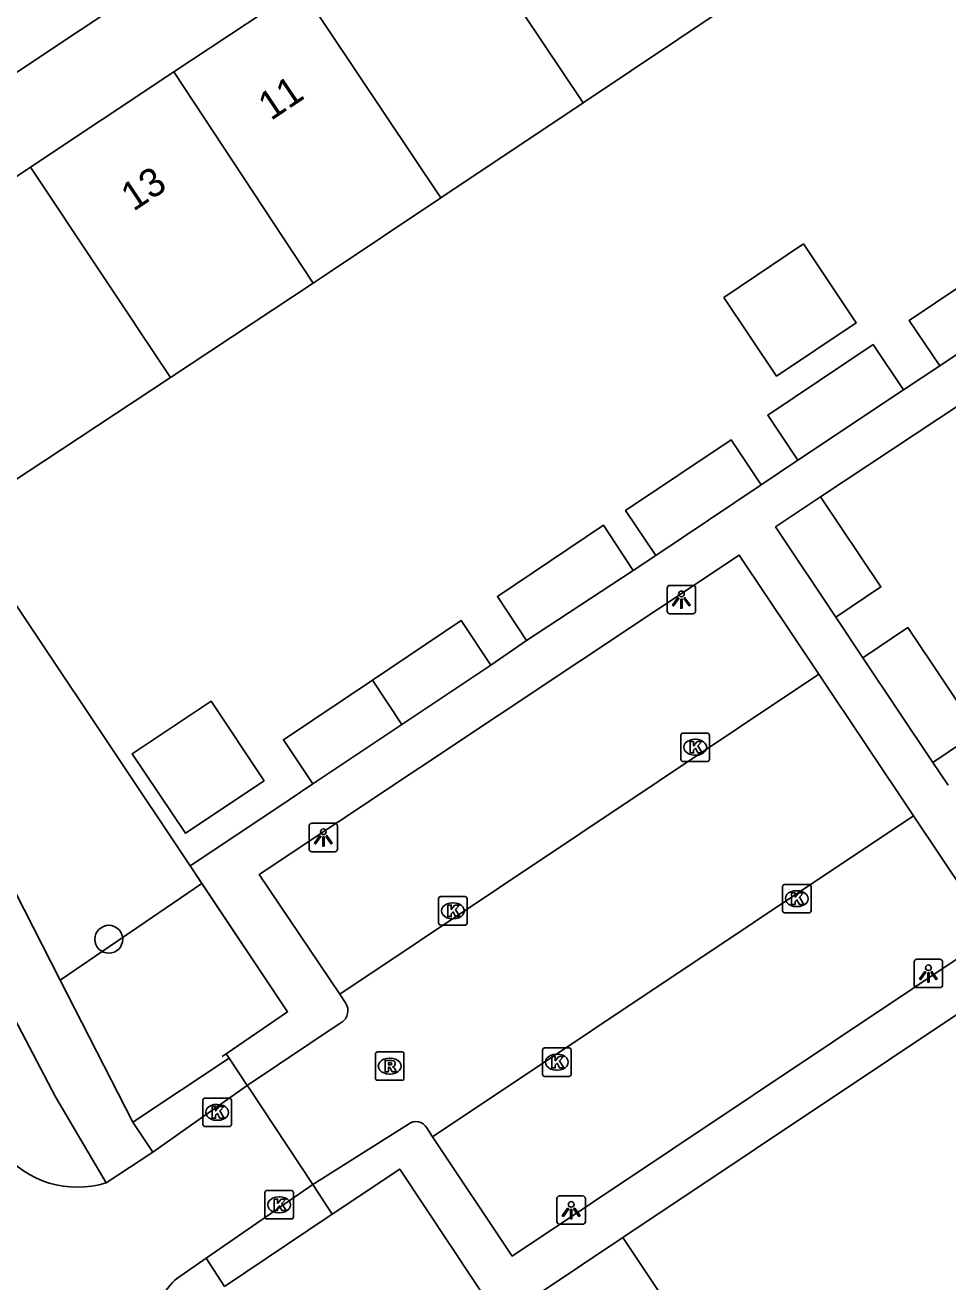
# Model space of a CAD drawing. Extents: x 158352 to 159489, y 383828 to 384597.
# Drawn here: x 158833.39 to 158865.77, y 384412.12 to 384456.23 of the extents above; entities that cross this region are included whole.
import ezdxf

# ---------------------------------------------------------------- set-up
doc = ezdxf.new("R2010")
doc.units = 0
for name, color, linetype in [('IMGEO_Boom', 7, 'Continuous'), ('IMGEO_Groenvoorziening', 7, 'Continuous'), ('IMGEO_Hek', 7, 'Continuous'), ('IMGEO_Kolk', 7, 'Continuous'), ('IMGEO_Lichtpunt', 7, 'Continuous'), ('IMGEO_Muur', 7, 'Continuous'), ('IMGEO_Pand', 7, 'Continuous'), ('IMGEO_Pand_nummerreeks', 7, 'Continuous'), ('IMGEO_Rijbaan_lokaal_open', 7, 'Continuous'), ('IMGEO_Rioolput', 7, 'Continuous'), ('IMGEO_Voetpad_gesloten', 7, 'Continuous'), ('IMGEO_Voetpad_open', 7, 'Continuous')]:
    doc.layers.add(name, color=color, linetype=linetype)

msp = doc.modelspace()

# ---------------------------------------------------------------- linework, layer by layer
at = {"layer": 'IMGEO_Boom'}
msp.add_circle((158836.331, 384424.149), 0.489, dxfattribs=at)
at = {"layer": 'IMGEO_Groenvoorziening'}
for points in [[(158831.021, 384438.936), (158839.18, 384426.73)], [(158839.595, 384426.109), (158834.627, 384422.717)]]:
    msp.add_lwpolyline(points, dxfattribs=at)
at = {"layer": 'IMGEO_Hek'}
for points in [[(158840.558, 384419.972), (158840.453, 384420.131)], [(158841.189, 384419.019), (158840.558, 384419.972)], [(158841.254, 384418.92), (158841.189, 384419.019)], [(158843.489, 384415.541), (158841.254, 384418.92)], [(158844.174, 384414.505), (158843.489, 384415.541)]]:
    msp.add_lwpolyline(points, dxfattribs=at)
at = {"layer": 'IMGEO_Kolk'}
for p, q in [((158856.409, 384430.46), (158856.409, 384431.312)), ((158856.484, 384431.386), (158857.336, 384431.386)), ((158857.41, 384431.312), (158857.41, 384430.46)), ((158856.897, 384431.166), (158856.922, 384431.166)), ((158857.336, 384430.386), (158856.484, 384430.386)), ((158856.92, 384430.606), (158856.895, 384430.606)), ((158859.972, 384425.147), (158859.972, 384425.999)), ((158860.047, 384426.073), (158860.899, 384426.073)), ((158860.973, 384425.999), (158860.973, 384425.147)), ((158847.905, 384424.72), (158847.905, 384425.572)), ((158847.98, 384425.646), (158848.832, 384425.646)), ((158848.906, 384425.572), (158848.906, 384424.72)), ((158860.46, 384425.853), (158860.485, 384425.853)), ((158848.393, 384425.426), (158848.418, 384425.426)), ((158860.899, 384425.073), (158860.047, 384425.073)), ((158860.483, 384425.293), (158860.458, 384425.293)), ((158848.832, 384424.646), (158847.98, 384424.646)), ((158848.416, 384424.866), (158848.391, 384424.866)), ((158851.554, 384419.407), (158851.554, 384420.259)), ((158851.629, 384420.333), (158852.481, 384420.333)), ((158852.555, 384420.259), (158852.555, 384419.407)), ((158852.042, 384420.113), (158852.067, 384420.113)), ((158852.481, 384419.333), (158851.629, 384419.333)), ((158852.065, 384419.553), (158852.04, 384419.553)), ((158839.633, 384417.647), (158839.633, 384418.499)), ((158839.708, 384418.573), (158840.56, 384418.573)), ((158840.634, 384418.499), (158840.634, 384417.647)), ((158840.121, 384418.353), (158840.146, 384418.353)), ((158840.56, 384417.573), (158839.708, 384417.573)), ((158840.144, 384417.793), (158840.119, 384417.793)), ((158841.883, 384415.33), (158842.735, 384415.33)), ((158841.808, 384414.404), (158841.808, 384415.256)), ((158842.296, 384415.11), (158842.321, 384415.11)), ((158842.809, 384415.256), (158842.809, 384414.404)), ((158842.319, 384414.55), (158842.294, 384414.55)), ((158842.735, 384414.33), (158841.883, 384414.33))]:
    msp.add_line(p, q, dxfattribs=at)
for points in [[(158856.409, 384430.46), (158856.409, 384431.312)], [(158856.484, 384431.386), (158857.336, 384431.386)], [(158857.41, 384431.312), (158857.41, 384430.46)], [(158856.73, 384431.086), (158856.853, 384431.086), (158856.853, 384430.935), (158856.983, 384431.086), (158857.147, 384431.086), (158857.001, 384430.935), (158857.154, 384430.686), (158857.002, 384430.686), (158856.917, 384430.85), (158856.853, 384430.783), (158856.853, 384430.686), (158856.73, 384430.686), (158856.73, 384431.086)], [(158857.336, 384430.386), (158856.484, 384430.386)], [(158859.972, 384425.147), (158859.972, 384425.999)], [(158860.047, 384426.073), (158860.899, 384426.073)], [(158860.973, 384425.999), (158860.973, 384425.147)], [(158847.905, 384424.72), (158847.905, 384425.572)], [(158847.98, 384425.646), (158848.832, 384425.646)], [(158848.906, 384425.572), (158848.906, 384424.72)], [(158860.293, 384425.773), (158860.416, 384425.773), (158860.416, 384425.622), (158860.546, 384425.773), (158860.71, 384425.773), (158860.564, 384425.622), (158860.717, 384425.373), (158860.565, 384425.373), (158860.48, 384425.537), (158860.416, 384425.47), (158860.416, 384425.373), (158860.293, 384425.373), (158860.293, 384425.773)], [(158848.226, 384425.346), (158848.349, 384425.346), (158848.349, 384425.195), (158848.479, 384425.346), (158848.643, 384425.346), (158848.497, 384425.195), (158848.65, 384424.946), (158848.498, 384424.946), (158848.413, 384425.11), (158848.349, 384425.043), (158848.349, 384424.946), (158848.226, 384424.946), (158848.226, 384425.346)], [(158860.899, 384425.073), (158860.047, 384425.073)], [(158848.832, 384424.646), (158847.98, 384424.646)], [(158851.554, 384419.407), (158851.554, 384420.259)], [(158851.629, 384420.333), (158852.481, 384420.333)], [(158852.555, 384420.259), (158852.555, 384419.407)], [(158851.875, 384420.033), (158851.998, 384420.033), (158851.998, 384419.882), (158852.128, 384420.033), (158852.292, 384420.033), (158852.146, 384419.882), (158852.299, 384419.633), (158852.147, 384419.633), (158852.062, 384419.797), (158851.998, 384419.73), (158851.998, 384419.633), (158851.875, 384419.633), (158851.875, 384420.033)], [(158852.481, 384419.333), (158851.629, 384419.333)], [(158839.633, 384417.647), (158839.633, 384418.499)], [(158839.708, 384418.573), (158840.56, 384418.573)], [(158840.634, 384418.499), (158840.634, 384417.647)], [(158839.954, 384418.273), (158840.077, 384418.273), (158840.077, 384418.122), (158840.207, 384418.273), (158840.371, 384418.273), (158840.225, 384418.122), (158840.378, 384417.873), (158840.226, 384417.873), (158840.141, 384418.037), (158840.077, 384417.97), (158840.077, 384417.873), (158839.954, 384417.873), (158839.954, 384418.273)], [(158840.56, 384417.573), (158839.708, 384417.573)], [(158841.883, 384415.33), (158842.735, 384415.33)], [(158841.808, 384414.404), (158841.808, 384415.256)], [(158842.129, 384415.03), (158842.252, 384415.03), (158842.252, 384414.879), (158842.382, 384415.03), (158842.546, 384415.03), (158842.4, 384414.879), (158842.553, 384414.63), (158842.401, 384414.63), (158842.316, 384414.794), (158842.252, 384414.727), (158842.252, 384414.63), (158842.129, 384414.63), (158842.129, 384415.03)], [(158842.809, 384415.256), (158842.809, 384414.404)], [(158842.735, 384414.33), (158841.883, 384414.33)]]:
    msp.add_lwpolyline(points, dxfattribs=at)
for centre, start, end in [((158856.486, 384431.31), 91.552, 178.448), ((158856.486, 384431.31), 91.552, 178.448), ((158857.334, 384431.31), 1.552, 88.448), ((158857.334, 384431.31), 1.552, 88.448), ((158856.486, 384430.462), 181.552, 268.448), ((158856.486, 384430.462), 181.552, 268.448), ((158857.334, 384430.462), 271.552, 358.448), ((158857.334, 384430.462), 271.552, 358.448), ((158860.049, 384425.997), 91.552, 178.448), ((158860.049, 384425.997), 91.552, 178.448), ((158860.897, 384425.997), 1.552, 88.448), ((158860.897, 384425.997), 1.552, 88.448), ((158847.982, 384425.57), 91.552, 178.448), ((158847.982, 384425.57), 91.552, 178.448), ((158848.83, 384425.57), 1.552, 88.448), ((158848.83, 384425.57), 1.552, 88.448), ((158860.049, 384425.149), 181.552, 268.448), ((158860.049, 384425.149), 181.552, 268.448), ((158860.897, 384425.149), 271.552, 358.448), ((158860.897, 384425.149), 271.552, 358.448), ((158847.982, 384424.722), 181.552, 268.448), ((158847.982, 384424.722), 181.552, 268.448), ((158848.83, 384424.722), 271.552, 358.448), ((158848.83, 384424.722), 271.552, 358.448), ((158851.631, 384420.257), 91.552, 178.448), ((158851.631, 384420.257), 91.552, 178.448), ((158852.479, 384420.257), 1.552, 88.448), ((158852.479, 384420.257), 1.552, 88.448), ((158851.631, 384419.409), 181.552, 268.448), ((158851.631, 384419.409), 181.552, 268.448), ((158852.479, 384419.409), 271.552, 358.448), ((158852.479, 384419.409), 271.552, 358.448), ((158839.71, 384418.497), 91.552, 178.448), ((158839.71, 384418.497), 91.552, 178.448), ((158840.558, 384418.497), 1.552, 88.448), ((158840.558, 384418.497), 1.552, 88.448), ((158839.71, 384417.649), 181.552, 268.448), ((158839.71, 384417.649), 181.552, 268.448), ((158840.558, 384417.649), 271.552, 358.448), ((158840.558, 384417.649), 271.552, 358.448), ((158841.885, 384415.254), 91.552, 178.448), ((158841.885, 384415.254), 91.552, 178.448), ((158842.733, 384415.254), 1.552, 88.448), ((158842.733, 384415.254), 1.552, 88.448), ((158841.885, 384414.406), 181.552, 268.448), ((158841.885, 384414.406), 181.552, 268.448), ((158842.733, 384414.406), 271.552, 358.448), ((158842.733, 384414.406), 271.552, 358.448)]:
    msp.add_arc(centre, 0.0765, start, end, dxfattribs=at)
for centre, major_axis, ratio, start_param, end_param in [((158856.896, 384430.886), (-0.387, 0.002), 0.722429, 4.712389, 7.853982), ((158856.921, 384430.886), (-0.39, 0.002), 0.717154, 1.570796, 4.712389), ((158860.459, 384425.573), (-0.387, 0.002), 0.722429, 4.712389, 7.853982), ((158860.484, 384425.573), (-0.39, 0.002), 0.717154, 1.570796, 4.712389), ((158848.392, 384425.146), (-0.387, 0.002), 0.722429, 4.712389, 7.853982), ((158848.417, 384425.146), (-0.39, 0.002), 0.717154, 1.570796, 4.712389), ((158852.041, 384419.833), (-0.387, 0.002), 0.722429, 4.712389, 7.853982), ((158852.066, 384419.833), (-0.39, 0.002), 0.717154, 1.570796, 4.712389), ((158840.12, 384418.073), (-0.387, 0.002), 0.722429, 4.712389, 7.853982), ((158840.145, 384418.073), (-0.39, 0.002), 0.717154, 1.570796, 4.712389), ((158842.295, 384414.83), (-0.387, 0.002), 0.722429, 4.712389, 7.853982), ((158842.32, 384414.83), (-0.39, 0.002), 0.717154, 1.570796, 4.712389)]:
    msp.add_ellipse(centre, major_axis=major_axis, ratio=ratio, start_param=start_param, end_param=end_param, dxfattribs=at)
at = {"layer": 'IMGEO_Lichtpunt'}
for p, q in [((158856.828, 384436.569), (158856.02, 384436.569)), ((158856.828, 384436.569), (158856.02, 384436.569)), ((158855.926, 384436.474), (158855.926, 384435.667)), ((158855.926, 384436.474), (158855.926, 384435.667)), ((158856.922, 384435.667), (158856.922, 384436.474)), ((158856.922, 384435.667), (158856.922, 384436.474)), ((158856.02, 384435.573), (158856.828, 384435.573)), ((158856.02, 384435.573), (158856.828, 384435.573)), ((158843.36, 384428.123), (158843.36, 384427.316)), ((158843.36, 384428.123), (158843.36, 384427.316)), ((158844.262, 384428.218), (158843.454, 384428.218)), ((158844.262, 384428.218), (158843.454, 384428.218)), ((158844.356, 384427.316), (158844.356, 384428.123)), ((158844.356, 384427.316), (158844.356, 384428.123)), ((158843.454, 384427.222), (158844.262, 384427.222)), ((158843.454, 384427.222), (158844.262, 384427.222)), ((158864.594, 384423.353), (158864.594, 384422.546)), ((158864.594, 384423.353), (158864.594, 384422.546)), ((158865.496, 384423.448), (158864.688, 384423.448)), ((158865.496, 384423.448), (158864.688, 384423.448)), ((158865.59, 384422.546), (158865.59, 384423.353)), ((158865.59, 384422.546), (158865.59, 384423.353)), ((158864.688, 384422.452), (158865.496, 384422.452)), ((158864.688, 384422.452), (158865.496, 384422.452)), ((158852.057, 384415.045), (158852.057, 384414.238)), ((158852.057, 384415.045), (158852.057, 384414.238)), ((158852.959, 384415.14), (158852.151, 384415.14)), ((158852.959, 384415.14), (158852.151, 384415.14)), ((158853.053, 384414.238), (158853.053, 384415.045)), ((158853.053, 384414.238), (158853.053, 384415.045)), ((158852.151, 384414.144), (158852.959, 384414.144)), ((158852.151, 384414.144), (158852.959, 384414.144))]:
    msp.add_line(p, q, dxfattribs=at)
for points in [[(158856.3, 384436.138), (158856.339, 384436.11), (158856.151, 384435.848), (158856.113, 384435.875), (158856.3, 384436.138)], [(158856.402, 384436.09), (158856.449, 384436.09), (158856.449, 384435.768), (158856.402, 384435.768), (158856.402, 384436.09)], [(158856.512, 384436.11), (158856.55, 384436.137), (158856.737, 384435.875), (158856.698, 384435.847), (158856.512, 384436.11)], [(158843.734, 384427.787), (158843.773, 384427.759), (158843.585, 384427.497), (158843.547, 384427.524), (158843.734, 384427.787)], [(158843.836, 384427.739), (158843.883, 384427.739), (158843.883, 384427.417), (158843.836, 384427.417), (158843.836, 384427.739)], [(158843.946, 384427.759), (158843.984, 384427.786), (158844.171, 384427.524), (158844.132, 384427.496), (158843.946, 384427.759)], [(158864.968, 384423.017), (158865.007, 384422.989), (158864.819, 384422.727), (158864.781, 384422.754), (158864.968, 384423.017)], [(158865.07, 384422.969), (158865.117, 384422.969), (158865.117, 384422.647), (158865.07, 384422.647), (158865.07, 384422.969)], [(158865.18, 384422.989), (158865.218, 384423.016), (158865.405, 384422.754), (158865.366, 384422.726), (158865.18, 384422.989)], [(158852.431, 384414.709), (158852.47, 384414.681), (158852.282, 384414.419), (158852.244, 384414.446), (158852.431, 384414.709)], [(158852.533, 384414.661), (158852.58, 384414.661), (158852.58, 384414.339), (158852.533, 384414.339), (158852.533, 384414.661)], [(158852.643, 384414.681), (158852.681, 384414.708), (158852.868, 384414.446), (158852.829, 384414.418), (158852.643, 384414.681)]]:
    msp.add_lwpolyline(points, dxfattribs=at)
for centre in [(158856.425, 384436.272), (158843.859, 384427.921), (158865.093, 384423.151), (158852.556, 384414.843)]:
    msp.add_circle(centre, 0.0994, dxfattribs=at)
for centre, start, end in [((158856.02, 384436.474), 90, 180), ((158856.02, 384436.474), 90, 180), ((158856.828, 384436.474), 0, 90), ((158856.828, 384436.474), 0, 90), ((158856.02, 384435.667), 180, 270), ((158856.02, 384435.667), 180, 270), ((158856.828, 384435.667), 270, 0), ((158856.828, 384435.667), 270, 360), ((158843.454, 384428.123), 90, 180), ((158843.454, 384428.123), 90, 180), ((158844.262, 384428.123), 0, 90), ((158844.262, 384428.123), 0, 90), ((158843.454, 384427.316), 180, 270), ((158843.454, 384427.316), 180, 270), ((158844.262, 384427.316), 270, 0), ((158844.262, 384427.316), 270, 360), ((158864.688, 384423.353), 90, 180), ((158864.688, 384423.353), 90, 180), ((158865.496, 384423.353), 0, 90), ((158865.496, 384423.353), 0, 90), ((158864.688, 384422.546), 180, 270), ((158864.688, 384422.546), 180, 270), ((158865.496, 384422.546), 270, 0), ((158865.496, 384422.546), 270, 360), ((158852.151, 384415.045), 90, 180), ((158852.151, 384415.045), 90, 180), ((158852.959, 384415.045), 0, 90), ((158852.959, 384415.045), 0, 90), ((158852.151, 384414.238), 180, 270), ((158852.151, 384414.238), 180, 270), ((158852.959, 384414.238), 270, 0), ((158852.959, 384414.238), 270, 360)]:
    msp.add_arc(centre, 0.0946, start, end, dxfattribs=at)
at = {"layer": 'IMGEO_Muur'}
for points in [[(158831.021, 384438.936), (158839.18, 384426.73)], [(158839.18, 384426.73), (158842.224, 384428.751)], [(158839.18, 384426.73), (158842.605, 384421.605), (158840.453, 384420.131)], [(158840.453, 384420.131), (158840.307, 384420.03)], [(158850.051, 384410.791), (158846.541, 384416.082), (158844.174, 384414.505)], [(158844.174, 384414.505), (158844.06, 384414.429)]]:
    msp.add_lwpolyline(points, dxfattribs=at)
at = {"layer": 'IMGEO_Pand'}
for points in [[(158852.977, 384453.51), (158848.053, 384460.87)], [(158838.609, 384454.589), (158843.054, 384457.545)], [(158843.054, 384457.545), (158847.986, 384450.172)], [(158857.962, 384456.845), (158852.977, 384453.51)], [(158833.585, 384451.247), (158838.609, 384454.589)], [(158843.503, 384447.176), (158838.609, 384454.589)], [(158852.977, 384453.51), (158847.986, 384450.172)], [(158828.581, 384442.633), (158830.834, 384444.121), (158828.404, 384447.801), (158833.585, 384451.247)], [(158833.585, 384451.247), (158838.492, 384443.868)], [(158847.986, 384450.172), (158843.924, 384447.454), (158843.503, 384447.176)], [(158857.909, 384446.679), (158859.762, 384443.914), (158862.558, 384445.789), (158860.705, 384448.554), (158857.909, 384446.679)], [(158865.492, 384444.275), (158864.421, 384445.872), (158868.117, 384448.35), (158869.195, 384446.742)], [(158843.503, 384447.176), (158838.492, 384443.868)], [(158869.195, 384446.742), (158865.492, 384444.275)], [(158860.515, 384440.96), (158859.454, 384442.542), (158863.15, 384445.02), (158864.218, 384443.427)], [(158838.492, 384443.868), (158834.013, 384440.911), (158831.021, 384438.936)], [(158864.218, 384443.427), (158860.515, 384440.96)], [(158855.524, 384437.619), (158854.466, 384439.198), (158858.167, 384441.679), (158859.227, 384440.097)], [(158859.227, 384440.097), (158855.524, 384437.619)], [(158861.849, 384435.456), (158859.731, 384438.622), (158861.31, 384439.679)], [(158861.31, 384439.679), (158863.428, 384436.513), (158861.849, 384435.456)], [(158850.984, 384434.637), (158849.97, 384436.184), (158853.689, 384438.677), (158854.728, 384437.092)], [(158854.728, 384437.092), (158850.984, 384434.637)], [(158845.58, 384433.24), (158848.699, 384435.331), (158849.741, 384433.769)], [(158862.793, 384434.029), (158864.373, 384435.085), (158866.83, 384431.412), (158865.251, 384430.356)], [(158865.251, 384430.356), (158862.793, 384434.029)], [(158849.741, 384433.769), (158846.616, 384431.686)], [(158843.491, 384429.603), (158842.46, 384431.149), (158845.58, 384433.24)], [(158846.616, 384431.686), (158845.58, 384433.24)], [(158841.786, 384429.714), (158839.016, 384427.867), (158837.152, 384430.662), (158839.922, 384432.509), (158841.786, 384429.714)], [(158846.616, 384431.686), (158843.491, 384429.603)], [(158850.051, 384410.791), (158854.372, 384413.675)], [(158854.372, 384413.675), (158857.87, 384408.431)]]:
    msp.add_lwpolyline(points, dxfattribs=at)
at = {"layer": 'IMGEO_Rijbaan_lokaal_open'}
for points in [[(158861.25, 384433.452), (158844.433, 384422.221)], [(158861.25, 384433.452), (158864.569, 384428.486)], [(158847.695, 384417.215), (158864.569, 384428.486)], [(158844.639, 384421.916), (158844.433, 384422.221)], [(158841.189, 384419.019), (158844.488, 384421.226)], [(158841.189, 384419.019), (158837.87, 384416.68)], [(158843.489, 384415.541), (158841.254, 384418.92), (158841.189, 384419.019)], [(158846.842, 384417.659), (158843.489, 384415.541)], [(158847.695, 384417.215), (158847.487, 384417.528)], [(158837.87, 384416.68), (158836.24, 384415.602)], [(158839.751, 384412.954), (158843.489, 384415.541)], [(158838.703, 384412.229), (158839.751, 384412.954)]]:
    msp.add_lwpolyline(points, dxfattribs=at)
for centre, radius, start, end in [((158844.234, 384421.643), 0.489, 301.3754, 33.9365), ((158847.107, 384417.309), 0.439, 29.956, 127.0826), ((158835.223, 384418.821), 3.376, 218.5514, 287.5362), ((158840.911, 384409.864), 3.236, 133.0288, 146.1713)]:
    msp.add_arc(centre, radius, start, end, dxfattribs=at)
at = {"layer": 'IMGEO_Rioolput'}
for p, q in [((158845.763, 384420.197), (158846.615, 384420.197)), ((158845.688, 384419.271), (158845.688, 384420.123)), ((158846.176, 384419.977), (158846.201, 384419.977)), ((158846.689, 384420.123), (158846.689, 384419.271)), ((158846.199, 384419.417), (158846.174, 384419.417)), ((158846.615, 384419.197), (158845.763, 384419.197))]:
    msp.add_line(p, q, dxfattribs=at)
for points in [[(158845.763, 384420.197), (158846.615, 384420.197)], [(158845.688, 384419.271), (158845.688, 384420.123)], [(158846.277, 384419.895), (158846.025, 384419.897), (158846.025, 384419.497)], [(158846.203, 384419.816), (158846.149, 384419.816), (158846.149, 384419.735)], [(158846.689, 384420.123), (158846.689, 384419.271)], [(158846.025, 384419.497), (158846.149, 384419.497), (158846.149, 384419.659), (158846.16, 384419.659)], [(158846.149, 384419.735), (158846.201, 384419.735)], [(158846.207, 384419.63), (158846.278, 384419.497), (158846.418, 384419.497), (158846.353, 384419.623)], [(158846.615, 384419.197), (158845.763, 384419.197)]]:
    msp.add_lwpolyline(points, dxfattribs=at)
for centre, radius, start, end in [((158845.765, 384420.121), 0.0765, 91.552, 178.448), ((158845.765, 384420.121), 0.0765, 91.552, 178.448), ((158846.613, 384420.121), 0.0765, 1.552, 88.448), ((158846.613, 384420.121), 0.0765, 1.552, 88.448), ((158846.209, 384419.72), 0.0964, 77.0061, 93.1865), ((158846.223, 384419.777), 0.0378, 276.6634, 79.6772), ((158846.276, 384419.785), 0.109, 350.3612, 89.416), ((158846.274, 384419.785), 0.112, 277.5842, 350.9817), ((158846.159, 384419.606), 0.0533, 26.0293, 88.6989), ((158846.185, 384419.924), 0.19, 274.7715, 282.9687), ((158846.258, 384419.57), 0.108, 29.5134, 73.7905), ((158845.765, 384419.273), 0.0765, 181.552, 268.448), ((158845.765, 384419.273), 0.0765, 181.552, 268.448), ((158846.613, 384419.273), 0.0765, 271.552, 358.448), ((158846.613, 384419.273), 0.0765, 271.552, 358.448)]:
    msp.add_arc(centre, radius, start, end, dxfattribs=at)
for centre, major_axis, ratio, start_param, end_param in [((158846.175, 384419.697), (-0.387, 0.002), 0.722429, 4.712389, 7.853982), ((158846.2, 384419.697), (-0.39, 0.002), 0.717154, 1.570796, 4.712389)]:
    msp.add_ellipse(centre, major_axis=major_axis, ratio=ratio, start_param=start_param, end_param=end_param, dxfattribs=at)
at = {"layer": 'IMGEO_Voetpad_gesloten'}
for points in [[(158828.628, 384434.469), (158834.627, 384422.717)], [(158827.927, 384431.479), (158831.954, 384423.38), (158834.456, 384418.615), (158836.24, 384415.602)], [(158834.627, 384422.717), (158837.173, 384417.73)], [(158837.173, 384417.73), (158837.87, 384416.68)], [(158840.392, 384411.96), (158839.751, 384412.954)]]:
    msp.add_lwpolyline(points, dxfattribs=at)
at = {"layer": 'IMGEO_Voetpad_open'}
for points in [[(158865.767, 384476.314), (158824.454, 384448.838)], [(158861.31, 384439.679), (158873.799, 384447.946), (158874.09, 384447.51)], [(158865.492, 384444.275), (158864.218, 384443.427)], [(158860.515, 384440.96), (158859.227, 384440.097)], [(158844.433, 384422.221), (158841.609, 384426.417), (158858.457, 384437.632), (158861.25, 384433.452)], [(158855.524, 384437.619), (158854.728, 384437.092)], [(158862.793, 384434.029), (158861.849, 384435.456)], [(158850.984, 384434.637), (158849.741, 384433.769)], [(158865.783, 384429.557), (158865.251, 384430.356)], [(158843.491, 384429.603), (158842.224, 384428.751), (158839.18, 384426.73)], [(158864.569, 384428.486), (158867.368, 384424.298), (158850.486, 384413.028), (158847.695, 384417.215)], [(158839.18, 384426.73), (158839.595, 384426.109)], [(158839.595, 384426.109), (158842.605, 384421.605), (158840.453, 384420.131), (158840.558, 384419.972)], [(158854.372, 384413.675), (158868.332, 384423.007), (158869.709, 384420.971)], [(158840.558, 384419.972), (158837.173, 384417.73)], [(158840.558, 384419.972), (158841.189, 384419.019)], [(158844.174, 384414.505), (158846.541, 384416.082), (158850.051, 384410.791)], [(158843.489, 384415.541), (158844.174, 384414.505)], [(158840.392, 384411.96), (158844.06, 384414.429), (158844.174, 384414.505)]]:
    msp.add_lwpolyline(points, dxfattribs=at)

# ---------------------------------------------------------------- texts
at = {"layer": 'IMGEO_Pand_nummerreeks'}
for s, rotation, p in [('11', 33.9242, (158842.015, 384452.859)), ('13', 33.6555, (158837.194, 384449.675))]:
    msp.add_text(s, height=1, rotation=rotation, dxfattribs=at).set_placement(p)

doc.saveas('drawing.dxf')
